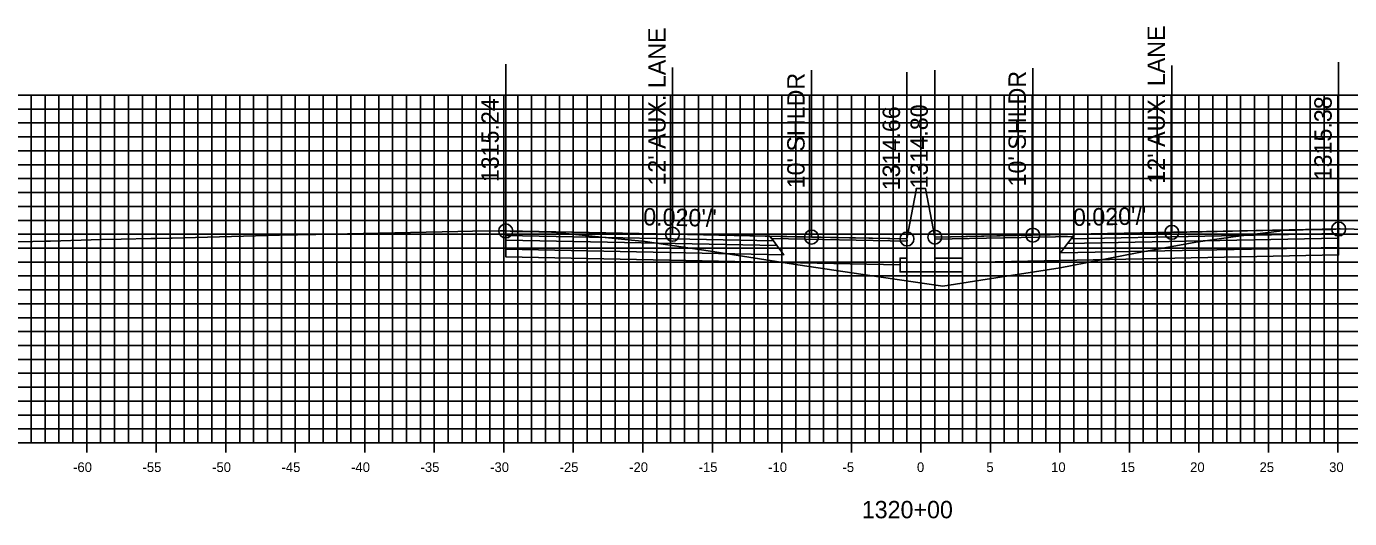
# Model space of a CAD drawing. Extents: x 674939 to 678919, y 750652 to 765176.
# Drawn here: x 678674.2 to 678769.4, y 751272.1 to 751307.5 of the extents above; entities that cross this region are included whole.
import ezdxf

# ---------------------------------------------------------------- set-up
doc = ezdxf.new("R2010")
doc.units = 0
for name, color, linetype in [('Level 10', 7, 'Continuous'), ('Level 17', 7, 'Continuous'), ('Level 18', 7, 'Continuous'), ('Level 19', 7, 'Continuous'), ('Level 20', 7, 'Continuous'), ('Level 22', 7, 'Continuous'), ('Level 23', 7, 'Continuous'), ('Level 4', 7, 'Continuous'), ('Level 8', 7, 'Continuous'), ('Level 9', 7, 'Continuous')]:
    doc.layers.add(name, color=color, linetype=linetype)

msp = doc.modelspace()

# ---------------------------------------------------------------- linework, layer by layer
at = {"layer": 'Level 10'}
msp.add_lwpolyline([(678673.509, 751292.004), (678674.649, 751292.032), (678675.524, 751292.046), (678675.932, 751292.058), (678679.59, 751292.162), (678681.017, 751292.205), (678683.152, 751292.245), (678683.532, 751292.245), (678684.508, 751292.272), (678684.671, 751292.277), (678686.36, 751292.328), (678692.4, 751292.49), (678695.004, 751292.543), (678705.235, 751292.748), (678706.273, 751292.765), (678708.26, 751292.792), (678708.612, 751292.793), (678708.671, 751292.789), (678708.696, 751292.789), (678709.248, 751292.75), (678709.579, 751292.735), (678709.884, 751292.742), (678710.12, 751292.742), (678711.955, 751292.703), (678712.321, 751292.682), (678712.749, 751292.635), (678717.24, 751292.175), (678718.701, 751292.019), (678723.391, 751291.329), (678729.684, 751290.35), (678735.672, 751289.474), (678740.12, 751288.816), (678742.835, 751289.256), (678748.563, 751290.147), (678753.97, 751291.186), (678758.304, 751291.982), (678761.004, 751292.357), (678764.311, 751292.78), (678764.345, 751292.786), (678764.492, 751292.816), (678765.511, 751292.852), (678766.59, 751292.885), (678767.405, 751292.885), (678768.092, 751292.893), (678768.388, 751292.917), (678768.586, 751292.928), (678768.682, 751292.934), (678768.692, 751292.934), (678771.731, 751292.879)], dxfattribs=at)
at = {"layer": 'Level 17'}
for points in [[(678738.203, 751295.712), (678737.533, 751292.212)], [(678738.863, 751295.847), (678738.863, 751295.847), (678738.203, 751295.847), (678738.203, 751295.712)], [(678738.863, 751295.847), (678739.533, 751292.347)], [(678737.533, 751292.212), (678737.533, 751290.837), (678737.033, 751290.837), (678737.033, 751289.837), (678741.533, 751289.837), (678741.533, 751290.837), (678739.533, 751290.837), (678739.533, 751292.347)]]:
    msp.add_lwpolyline(points, dxfattribs=at)
at = {"layer": 'Level 18'}
for points in [[(678737.533, 751292.212), (678730.671, 751292.349), (678720.671, 751292.549), (678708.671, 751292.789)], [(678768.586, 751292.928), (678756.586, 751292.688), (678746.586, 751292.488), (678739.533, 751292.347)]]:
    msp.add_lwpolyline(points, dxfattribs=at)
for points in [[(678708.671, 751292.789), (678708.671, 751292.459), (678727.921, 751292.074), (678727.671, 751292.409)], [(678727.671, 751292.409), (678737.533, 751292.212), (678737.537, 751292.054), (678727.791, 751292.249)], [(678749.467, 751292.389), (678739.533, 751292.19), (678739.533, 751292.347), (678749.586, 751292.548)], [(678768.586, 751292.928), (678768.586, 751292.598), (678749.336, 751292.213), (678749.586, 751292.548)]]:
    msp.add_lwpolyline(points, close=True, dxfattribs=at)
at = {"layer": 'Level 19'}
for points in [[(678708.671, 751292.459), (678708.671, 751292.129), (678728.171, 751291.739), (678727.921, 751292.074)], [(678708.671, 751292.129), (678708.671, 751291.469), (678728.671, 751291.069), (678728.171, 751291.739)], [(678768.586, 751292.268), (678768.586, 751291.608), (678748.586, 751291.208), (678749.086, 751291.878)], [(678768.586, 751292.598), (678768.586, 751292.268), (678749.086, 751291.878), (678749.336, 751292.213)]]:
    msp.add_lwpolyline(points, close=True, dxfattribs=at)
for points in [[(678708.671, 751291.469), (678708.671, 751290.929), (678728.671, 751290.529), (678737.033, 751290.362)], [(678768.586, 751291.608), (678768.586, 751291.068), (678748.586, 751290.668), (678741.533, 751290.527)]]:
    msp.add_lwpolyline(points, dxfattribs=at)
at = {"layer": 'Level 20'}
for p, q in [((678638.533, 751302.551), (678838.533, 751302.551)), ((678674.533, 751277.551), (678674.533, 751302.551)), ((678675.533, 751277.551), (678675.533, 751302.551)), ((678676.533, 751277.551), (678676.533, 751302.551)), ((678677.533, 751277.551), (678677.533, 751302.551)), ((678678.533, 751277.551), (678678.533, 751302.551)), ((678679.533, 751277.551), (678679.533, 751302.551)), ((678680.533, 751277.551), (678680.533, 751302.551)), ((678681.533, 751277.551), (678681.533, 751302.551)), ((678682.533, 751277.551), (678682.533, 751302.551)), ((678683.533, 751277.551), (678683.533, 751302.551)), ((678684.533, 751277.551), (678684.533, 751302.551)), ((678685.533, 751277.551), (678685.533, 751302.551)), ((678686.533, 751277.551), (678686.533, 751302.551)), ((678687.533, 751277.551), (678687.533, 751302.551)), ((678688.533, 751277.551), (678688.533, 751302.551)), ((678689.533, 751277.551), (678689.533, 751302.551)), ((678690.533, 751277.551), (678690.533, 751302.551)), ((678691.533, 751277.551), (678691.533, 751302.551)), ((678692.533, 751277.551), (678692.533, 751302.551)), ((678693.533, 751277.551), (678693.533, 751302.551)), ((678694.533, 751277.551), (678694.533, 751302.551)), ((678695.533, 751277.551), (678695.533, 751302.551)), ((678696.533, 751277.551), (678696.533, 751302.551)), ((678697.533, 751277.551), (678697.533, 751302.551)), ((678698.533, 751277.551), (678698.533, 751302.551)), ((678699.533, 751277.551), (678699.533, 751302.551)), ((678700.533, 751277.551), (678700.533, 751302.551)), ((678701.533, 751277.551), (678701.533, 751302.551)), ((678702.533, 751277.551), (678702.533, 751302.551)), ((678703.533, 751277.551), (678703.533, 751302.551)), ((678704.533, 751277.551), (678704.533, 751302.551)), ((678705.533, 751277.551), (678705.533, 751302.551)), ((678706.533, 751277.551), (678706.533, 751302.551)), ((678707.533, 751277.551), (678707.533, 751302.551)), ((678708.533, 751277.551), (678708.533, 751302.551)), ((678709.533, 751277.551), (678709.533, 751302.551)), ((678710.533, 751277.551), (678710.533, 751302.551)), ((678711.533, 751277.551), (678711.533, 751302.551)), ((678712.533, 751277.551), (678712.533, 751302.551)), ((678713.533, 751277.551), (678713.533, 751302.551)), ((678714.533, 751277.551), (678714.533, 751302.551)), ((678715.533, 751277.551), (678715.533, 751302.551)), ((678716.533, 751277.551), (678716.533, 751302.551)), ((678717.533, 751277.551), (678717.533, 751302.551)), ((678718.533, 751277.551), (678718.533, 751302.551)), ((678719.533, 751277.551), (678719.533, 751302.551)), ((678720.533, 751277.551), (678720.533, 751302.551)), ((678721.533, 751277.551), (678721.533, 751302.551)), ((678722.533, 751277.551), (678722.533, 751302.551)), ((678723.533, 751277.551), (678723.533, 751302.551)), ((678724.533, 751277.551), (678724.533, 751302.551)), ((678725.533, 751277.551), (678725.533, 751302.551)), ((678726.533, 751277.551), (678726.533, 751302.551)), ((678727.533, 751277.551), (678727.533, 751302.551)), ((678728.533, 751277.551), (678728.533, 751302.551)), ((678729.533, 751277.551), (678729.533, 751302.551)), ((678730.533, 751277.551), (678730.533, 751302.551)), ((678731.533, 751277.551), (678731.533, 751302.551)), ((678732.533, 751277.551), (678732.533, 751302.551)), ((678733.533, 751277.551), (678733.533, 751302.551)), ((678734.533, 751277.551), (678734.533, 751302.551)), ((678735.533, 751277.551), (678735.533, 751302.551)), ((678736.533, 751277.551), (678736.533, 751302.551)), ((678737.533, 751277.551), (678737.533, 751302.551)), ((678738.533, 751277.551), (678738.533, 751302.551)), ((678739.533, 751277.551), (678739.533, 751302.551)), ((678740.533, 751277.551), (678740.533, 751302.551)), ((678741.533, 751277.551), (678741.533, 751302.551)), ((678742.533, 751277.551), (678742.533, 751302.551)), ((678743.533, 751277.551), (678743.533, 751302.551)), ((678744.533, 751277.551), (678744.533, 751302.551)), ((678745.533, 751277.551), (678745.533, 751302.551)), ((678746.533, 751277.551), (678746.533, 751302.551)), ((678747.533, 751277.551), (678747.533, 751302.551)), ((678748.533, 751277.551), (678748.533, 751302.551)), ((678749.533, 751277.551), (678749.533, 751302.551)), ((678750.533, 751277.551), (678750.533, 751302.551)), ((678751.533, 751277.551), (678751.533, 751302.551)), ((678752.533, 751277.551), (678752.533, 751302.551)), ((678753.533, 751277.551), (678753.533, 751302.551)), ((678754.533, 751277.551), (678754.533, 751302.551)), ((678755.533, 751277.551), (678755.533, 751302.551)), ((678756.533, 751277.551), (678756.533, 751302.551)), ((678757.533, 751277.551), (678757.533, 751302.551)), ((678758.533, 751277.551), (678758.533, 751302.551)), ((678759.533, 751277.551), (678759.533, 751302.551)), ((678760.533, 751277.551), (678760.533, 751302.551)), ((678761.533, 751277.551), (678761.533, 751302.551)), ((678762.533, 751277.551), (678762.533, 751302.551)), ((678763.533, 751277.551), (678763.533, 751302.551)), ((678764.533, 751277.551), (678764.533, 751302.551)), ((678765.533, 751277.551), (678765.533, 751302.551)), ((678766.533, 751277.551), (678766.533, 751302.551)), ((678767.533, 751277.551), (678767.533, 751302.551)), ((678768.533, 751277.551), (678768.533, 751302.551)), ((678638.533, 751301.551), (678838.533, 751301.551)), ((678638.533, 751300.551), (678838.533, 751300.551)), ((678638.533, 751299.551), (678838.533, 751299.551)), ((678638.533, 751298.551), (678838.533, 751298.551)), ((678638.533, 751297.551), (678838.533, 751297.551)), ((678638.533, 751296.551), (678838.533, 751296.551)), ((678638.533, 751295.551), (678838.533, 751295.551)), ((678638.533, 751294.551), (678838.533, 751294.551)), ((678638.533, 751293.551), (678838.533, 751293.551)), ((678638.533, 751292.551), (678838.533, 751292.551)), ((678638.533, 751291.551), (678838.533, 751291.551)), ((678638.533, 751290.551), (678838.533, 751290.551)), ((678638.533, 751289.551), (678838.533, 751289.551)), ((678638.533, 751288.551), (678838.533, 751288.551)), ((678638.533, 751287.551), (678838.533, 751287.551)), ((678638.533, 751286.551), (678838.533, 751286.551)), ((678638.533, 751285.551), (678838.533, 751285.551)), ((678638.533, 751284.551), (678838.533, 751284.551)), ((678638.533, 751283.551), (678838.533, 751283.551)), ((678638.533, 751282.551), (678838.533, 751282.551)), ((678638.533, 751281.551), (678838.533, 751281.551)), ((678638.533, 751280.551), (678838.533, 751280.551)), ((678638.533, 751279.551), (678838.533, 751279.551)), ((678638.533, 751278.551), (678838.533, 751278.551)), ((678638.533, 751277.551), (678838.533, 751277.551))]:
    msp.add_line(p, q, dxfattribs=at)
at = {"layer": 'Level 23'}
for p, q in [((678708.671, 751292.789), (678708.671, 751304.789)), ((678720.671, 751292.549), (678720.671, 751304.549)), ((678746.586, 751292.488), (678746.586, 751304.488)), ((678756.586, 751292.688), (678756.586, 751304.688)), ((678768.586, 751292.928), (678768.586, 751304.928)), ((678730.671, 751292.349), (678730.671, 751304.349)), ((678737.533, 751292.212), (678737.533, 751304.212)), ((678739.533, 751292.347), (678739.533, 751304.347))]:
    msp.add_line(p, q, dxfattribs=at)
at = {"layer": 'Level 4'}
for centre in [(678708.671, 751292.789), (678720.671, 751292.549), (678756.586, 751292.688), (678768.586, 751292.928), (678730.671, 751292.349), (678737.533, 751292.212), (678739.533, 751292.347), (678746.586, 751292.488)]:
    msp.add_circle(centre, 0.5, dxfattribs=at)
at = {"layer": 'Level 8'}
for p, q in [((678678.533, 751276.851), (678678.533, 751278.251)), ((678683.533, 751276.851), (678683.533, 751278.251)), ((678688.533, 751276.851), (678688.533, 751278.251)), ((678693.533, 751276.851), (678693.533, 751278.251)), ((678698.533, 751276.851), (678698.533, 751278.251)), ((678703.533, 751276.851), (678703.533, 751278.251)), ((678708.533, 751276.851), (678708.533, 751278.251)), ((678713.533, 751276.851), (678713.533, 751278.251)), ((678718.533, 751276.851), (678718.533, 751278.251)), ((678723.533, 751276.851), (678723.533, 751278.251)), ((678728.533, 751276.851), (678728.533, 751278.251)), ((678733.533, 751276.851), (678733.533, 751278.251)), ((678738.533, 751276.851), (678738.533, 751278.251)), ((678743.533, 751276.851), (678743.533, 751278.251)), ((678748.533, 751276.851), (678748.533, 751278.251)), ((678753.533, 751276.851), (678753.533, 751278.251)), ((678758.533, 751276.851), (678758.533, 751278.251)), ((678763.533, 751276.851), (678763.533, 751278.251)), ((678768.533, 751276.851), (678768.533, 751278.251)), ((678638.533, 751277.551), (678838.533, 751277.551))]:
    msp.add_line(p, q, dxfattribs=at)

# ---------------------------------------------------------------- texts
at = {"layer": 'Level 22'}
for rotation, p in [(358.85424, (678718.552, 751293.192)), (1.14576, (678749.486, 751293.146))]:
    msp.add_text("0.020'/'", height=1.25, rotation=rotation, dxfattribs=at).set_placement(p)
at = {"layer": 'Level 23'}
for s, p in [("12' AUX. LANE", (678720.171, 751296.049)), ("12' AUX. LANE", (678756.086, 751296.188)), ("10' SHLDR", (678730.171, 751295.849)), ("10' SHLDR", (678746.086, 751295.988)), ('1315.24', (678708.171, 751296.289)), ('1314.66', (678737.033, 751295.712)), ('1314.80', (678739.033, 751295.847)), ('1315.38', (678768.086, 751296.428))]:
    msp.add_text(s, height=1.25, rotation=90, dxfattribs=at).set_placement(p)
at = {"layer": 'Level 9'}
for s, height, p in [('-60', 0.7, (678677.552, 751275.451)), ('-55', 0.7, (678682.546, 751275.451)), ('-50', 0.7, (678687.552, 751275.451)), ('-45', 0.7, (678692.546, 751275.451)), ('-40', 0.7, (678697.552, 751275.451)), ('-35', 0.7, (678702.546, 751275.451)), ('-30', 0.7, (678707.552, 751275.451)), ('-25', 0.7, (678712.546, 751275.451)), ('-20', 0.7, (678717.552, 751275.451)), ('-15', 0.7, (678722.546, 751275.451)), ('-10', 0.7, (678727.552, 751275.451)), ('-5', 0.7, (678732.896, 751275.451)), ('0', 0.7, (678738.252, 751275.451)), ('5', 0.7, (678743.246, 751275.451)), ('10', 0.7, (678747.902, 751275.451)), ('15', 0.7, (678752.896, 751275.451)), ('20', 0.7, (678757.902, 751275.451)), ('25', 0.7, (678762.896, 751275.451)), ('30', 0.7, (678767.902, 751275.451)), ('1320+00', 1.25, (678734.281, 751272.126))]:
    msp.add_text(s, height=height, dxfattribs=at).set_placement(p)

doc.saveas('drawing.dxf')
